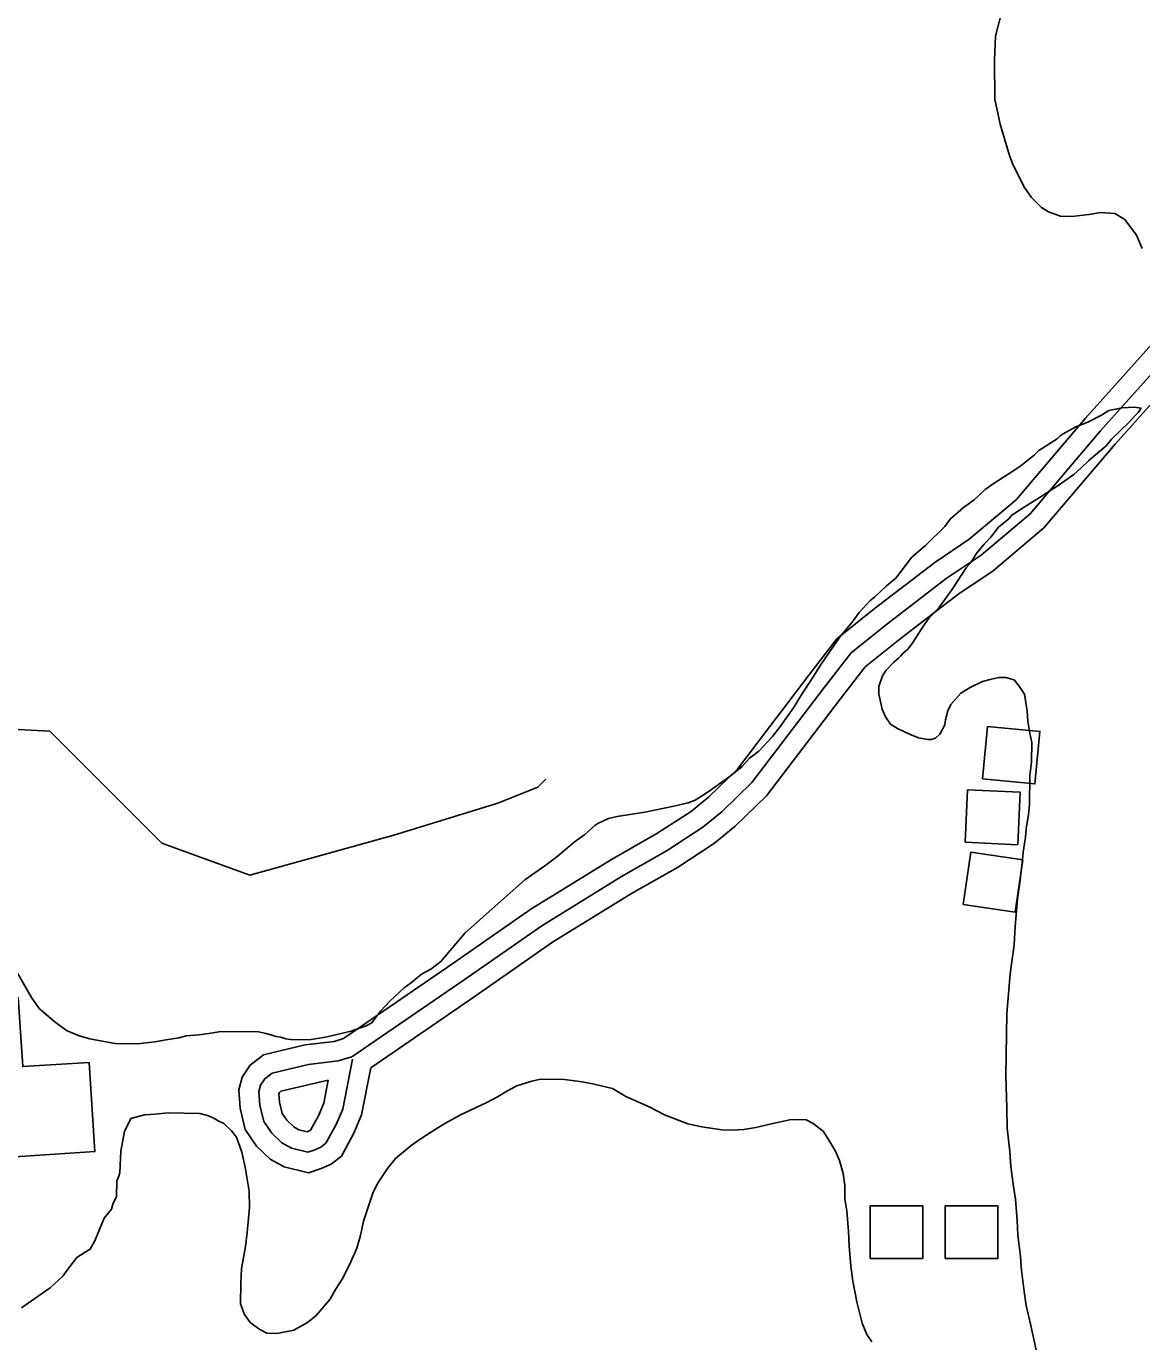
# Model space of a CAD drawing. Extents: x 3245246 to 3283090, y 806824 to 832173.
# Drawn here: x 3273620 to 3274468, y 828218 to 829217 of the extents above; entities that cross this region are included whole.
import ezdxf

# ---------------------------------------------------------------- set-up
doc = ezdxf.new("R2010")
doc.units = 0
for name, color, linetype in [('V-BLDG-OTLN', 7, 'Continuous'), ('V-ROAD-CNTR', 7, 'Continuous'), ('V-SITE-VEGE', 7, 'Continuous'), ('V-TOPO-SHOR', 7, 'Continuous')]:
    doc.layers.add(name, color=color, linetype=linetype)

msp = doc.modelspace()

# ---------------------------------------------------------------- linework, layer by layer
at = {"layer": 'V-BLDG-OTLN'}
for points in [[(3274346.79, 828645.62), (3274386.61, 828641.87), (3274390.36, 828681.69), (3274350.54, 828685.45)], [(3274333.58, 828597.43), (3274373.54, 828595.58), (3274375.4, 828635.54), (3274335.44, 828637.39)], [(3274331.95, 828550.31), (3274371.52, 828544.44), (3274377.38, 828584.01), (3274337.81, 828589.87)], [(3273667.9, 828430.28), (3273617.38, 828427), (3273613.98, 828479.54), (3273545.36, 828475.09), (3273546.45, 828458.28), (3273520.48, 828456.6), (3273527.2, 828353.01), (3273672.3, 828362.42)], [(3274261.26, 828281.17), (3274301.26, 828281.17), (3274301.26, 828321.17), (3274261.26, 828321.17)], [(3274318.27, 828281.17), (3274358.27, 828281.17), (3274358.27, 828321.17), (3274318.27, 828321.17)]]:
    msp.add_lwpolyline(points, close=True, dxfattribs=at)
at = {"layer": 'V-ROAD-CNTR'}
for points in [[(3274545.45, 829054.26), (3274424.93, 828919.69), (3274372.19, 828857.67), (3274336.7, 828827.69), (3274310.38, 828809.95), (3274264.5, 828774.73), (3274236.05, 828752.06), (3274214.78, 828724.35), (3274160.18, 828652.76), (3274138.87, 828632.04), (3274125.38, 828620.96), (3274099.25, 828604.06), (3274064.8, 828584.35), (3274003.56, 828546.62), (3273944.25, 828505.32), (3273861.05, 828448.29), (3273853.96, 828446.19), (3273831.91, 828443.47), (3273800.43, 828435.97), (3273790.32, 828428.2), (3273784.27, 828419.06), (3273781.75, 828409.41), (3273782.72, 828395.57), (3273786.54, 828379.2), (3273795.13, 828366.71), (3273805.42, 828356.81), (3273816.15, 828350.9), (3273834.63, 828346.44), (3273844.29, 828349.5), (3273851.88, 828353), (3273859.55, 828359.1), (3273869.08, 828376.5), (3273874.95, 828390.38), (3273881.92, 828426.22)], [(3274556.54, 829044.16), (3274436.24, 828909.83), (3274382.82, 828847.01), (3274345.76, 828815.71), (3274319.15, 828797.78), (3274273.74, 828762.91), (3274246.83, 828741.47), (3274226.7, 828715.24), (3274171.43, 828642.78), (3274148.88, 828620.85), (3274134.25, 828608.83), (3274107.05, 828591.24), (3274072.46, 828571.46), (3274011.79, 828534.07), (3273952.77, 828492.98), (3273867.58, 828434.58), (3273857.02, 828431.45), (3273834.57, 828428.69), (3273807.03, 828422.12), (3273801.45, 828417.83), (3273798.15, 828412.86), (3273796.89, 828408), (3273797.6, 828397.81), (3273800.5, 828385.36), (3273806.62, 828376.47), (3273814.39, 828369), (3273821.63, 828365.01), (3273834.08, 828362), (3273838.87, 828363.52), (3273843.96, 828365.87), (3273847.84, 828368.95), (3273855.56, 828383.04), (3273860.53, 828394.78), (3273867.91, 828432.79)], [(3274567.63, 829034.05), (3274447.54, 828899.96), (3274393.44, 828836.35), (3274354.81, 828803.72), (3274327.92, 828785.6), (3274282.98, 828751.09), (3274257.61, 828730.89), (3274238.61, 828706.12), (3274182.68, 828632.8), (3274158.88, 828609.66), (3274143.11, 828596.7), (3274114.85, 828578.43), (3274080.12, 828558.56), (3274020.01, 828521.52), (3273961.3, 828480.64), (3273881.92, 828426.22)], [(3273849.53, 828416.83), (3273813.63, 828408.28), (3273812.57, 828407.46), (3273812.04, 828406.66), (3273812.02, 828406.6), (3273812.48, 828400.05), (3273814.47, 828391.53), (3273818.12, 828386.22), (3273823.36, 828381.18), (3273827.11, 828379.12), (3273833.54, 828377.56), (3273833.44, 828377.53), (3273836.04, 828378.73), (3273836.14, 828378.81), (3273842.04, 828389.59), (3273846.1, 828399.18), (3273849.53, 828416.83)]]:
    msp.add_lwpolyline(points, dxfattribs=at)
at = {"layer": 'V-SITE-VEGE'}
for p, q in [((3274356.66, 829209.92), (3274361.79, 829229.76)), ((3274355.87, 829191.62), (3274356.66, 829209.92)), ((3274356, 829162.02), (3274355.87, 829191.62)), ((3274360.04, 829143.12), (3274356, 829162.02)), ((3274367.24, 829119.33), (3274360.04, 829143.12)), ((3274369.84, 829112.3), (3274367.24, 829119.33)), ((3274378.75, 829094.95), (3274369.84, 829112.3)), ((3274384.02, 829087.34), (3274378.75, 829094.95)), ((3274391.45, 829079.7), (3274384.02, 829087.34)), ((3274396.79, 829076.39), (3274391.45, 829079.7)), ((3274405.9, 829073.04), (3274396.79, 829076.39)), ((3274427.45, 829074.35), (3274414.5, 829072.92)), ((3274436.62, 829075.84), (3274427.45, 829074.35)), ((3274447.37, 829075.15), (3274436.62, 829075.84)), ((3274454.85, 829070.74), (3274447.37, 829075.15)), ((3274414.5, 829072.92), (3274405.9, 829073.04)), ((3274463.83, 829058.77), (3274454.85, 829070.74)), ((3274468, 829048.49), (3274463.83, 829058.77)), ((3274437.16, 828921.87), (3274442.6, 828925.56)), ((3274442.6, 828925.56), (3274452.85, 828927.58)), ((3274452.85, 828927.58), (3274462.01, 828927.99)), ((3274462.01, 828927.99), (3274467.38, 828927.37)), ((3274465.19, 828924.17), (3274463, 828922.05)), ((3274467.38, 828927.37), (3274465.19, 828924.17)), ((3274417.66, 828912.99), (3274426.86, 828916.63)), ((3274426.86, 828916.63), (3274437.16, 828921.87)), ((3274458.09, 828916.74), (3274444.99, 828904)), ((3274463, 828922.05), (3274458.09, 828916.74)), ((3274403.54, 828904.04), (3274405.72, 828906.16)), ((3274405.72, 828906.16), (3274407.9, 828907.75)), ((3274407.9, 828907.75), (3274417.66, 828912.99)), ((3274386.14, 828891.9), (3274389.42, 828895.09)), ((3274389.42, 828895.09), (3274403.54, 828904.04)), ((3274440.61, 828898.68), (3274427.53, 828887.56)), ((3274444.99, 828904), (3274440.61, 828898.68)), ((3274375.8, 828883.43), (3274386.14, 828891.9)), ((3274427.53, 828887.56), (3274421.53, 828881.72)), ((3274355.7, 828870.25), (3274367.1, 828877.63)), ((3274367.1, 828877.63), (3274375.8, 828883.43)), ((3274416.08, 828876.95), (3274403.57, 828867.97)), ((3274421.53, 828881.72), (3274416.08, 828876.95)), ((3274340.44, 828857.55), (3274348.63, 828865.51)), ((3274348.63, 828865.51), (3274355.7, 828870.25)), ((3274403.57, 828867.97), (3274392.17, 828860.59)), ((3274332.29, 828851.74), (3274340.44, 828857.55)), ((3274392.17, 828860.59), (3274374.25, 828849.54)), ((3274322.48, 828843.26), (3274332.29, 828851.74)), ((3274368.81, 828845.85), (3274366.62, 828843.19)), ((3274374.25, 828849.54), (3274368.81, 828845.85)), ((3274303.36, 828823.07), (3274318.09, 828837.4)), ((3274318.09, 828837.4), (3274322.48, 828843.26)), ((3274359, 828836.83), (3274352.97, 828829.38)), ((3274366.62, 828843.19), (3274359, 828836.83)), ((3274352.97, 828829.38), (3274348.05, 828824.07)), ((3274293, 828814.07), (3274303.36, 828823.07)), ((3274342.03, 828816.61), (3274338.17, 828810.21)), ((3274348.05, 828824.07), (3274342.03, 828816.61)), ((3274280.94, 828798.09), (3274293, 828814.07)), ((3274334.34, 828805.96), (3274323.89, 828789.95)), ((3274338.17, 828810.21), (3274334.34, 828805.96)), ((3274273.86, 828792.26), (3274280.94, 828798.09)), ((3274264.59, 828783.78), (3274273.86, 828792.26)), ((3274323.89, 828789.95), (3274313.46, 828775.56)), ((3274253.12, 828772.1), (3274261.32, 828781.13)), ((3274261.32, 828781.13), (3274264.59, 828783.78)), ((3274313.46, 828775.56), (3274306.36, 828768.12)), ((3274238.88, 828753.99), (3274247.64, 828764.64)), ((3274247.64, 828764.64), (3274253.12, 828772.1)), ((3274306.36, 828768.12), (3274302.52, 828762.8)), ((3274302.52, 828762.8), (3274293.17, 828748.39)), ((3274223.5, 828732.14), (3274233.39, 828746.53)), ((3274233.39, 828746.53), (3274238.88, 828753.99)), ((3274293.17, 828748.39), (3274289.88, 828744.13)), ((3274282.78, 828737.23), (3274278.97, 828734.06)), ((3274284.42, 828738.82), (3274282.78, 828737.23)), ((3274286.06, 828740.95), (3274284.42, 828738.82)), ((3274289.88, 828744.13), (3274286.06, 828740.95)), ((3274217.98, 828723.06), (3274223.5, 828732.14)), ((3274273.5, 828728.21), (3274270.75, 828723.94)), ((3274278.97, 828734.06), (3274273.5, 828728.21)), ((3274208.63, 828708.66), (3274217.98, 828723.06)), ((3274267.95, 828715.91), (3274267.87, 828709.99)), ((3274270.75, 828723.94), (3274267.95, 828715.91)), ((3274330.32, 828710.73), (3274337.38, 828714.94)), ((3274337.38, 828714.94), (3274346.6, 828719.65)), ((3274346.6, 828719.65), (3274352.54, 828721.18)), ((3274352.54, 828721.18), (3274359.02, 828722.71)), ((3274359.02, 828722.71), (3274364.4, 828722.63)), ((3274364.4, 828722.63), (3274370.84, 828720.93)), ((3274370.84, 828720.93), (3274374.54, 828716.03)), ((3274374.54, 828716.03), (3274378.76, 828710.05)), ((3274203.12, 828699.58), (3274208.63, 828708.66)), ((3274267.87, 828709.99), (3274270.4, 828698.65)), ((3274322.67, 828702.22), (3274330.32, 828710.73)), ((3274378.76, 828710.05), (3274380.73, 828697.11)), ((3274193.24, 828685.73), (3274203.12, 828699.58)), ((3274270.4, 828698.65), (3274273.01, 828692.69)), ((3274318.73, 828690.44), (3274320.45, 828697.41)), ((3274320.45, 828697.41), (3274322.67, 828702.22)), ((3274380.73, 828697.11), (3274381.17, 828689.57)), ((3274187.21, 828677.74), (3274193.24, 828685.73)), ((3274273.01, 828692.69), (3274276.7, 828687.25)), ((3274276.7, 828687.25), (3274282.04, 828683.95)), ((3274314.28, 828679.73), (3274318.14, 828686.68)), ((3274318.14, 828686.68), (3274318.73, 828690.44)), ((3274381.17, 828689.57), (3274382.65, 828680.39)), ((3274176.82, 828666.58), (3274187.21, 828677.74)), ((3274282.04, 828683.95), (3274291.13, 828679.52)), ((3274291.13, 828679.52), (3274298.09, 828676.73)), ((3274298.09, 828676.73), (3274305.07, 828675.55)), ((3274305.07, 828675.55), (3274307.76, 828675.52)), ((3274307.76, 828675.52), (3274311, 828676.55)), ((3274311, 828676.55), (3274314.28, 828679.73)), ((3274382.65, 828680.39), (3274384.17, 828673.37)), ((3274169.75, 828661.29), (3274176.82, 828666.58)), ((3274384.17, 828673.37), (3274383.96, 828658.3)), ((3274153.94, 828646.98), (3274163.74, 828654.91)), ((3274163.74, 828654.91), (3274169.75, 828661.29)), ((3274383.96, 828658.3), (3274382.74, 828648.09)), ((3274140.89, 828637.47), (3274153.94, 828646.98)), ((3274382.74, 828648.09), (3274382.43, 828626.03)), ((3274136, 828634.31), (3274140.89, 828637.47)), ((3274090.05, 828620.41), (3274112.18, 828624.95)), ((3274112.18, 828624.95), (3274122.99, 828627.49)), ((3274122.99, 828627.49), (3274128.4, 828629.57)), ((3274128.4, 828629.57), (3274136, 828634.31)), ((3274382.43, 828626.03), (3274381.79, 828618.5)), ((3274054.4, 828611.76), (3274062.53, 828615.42)), ((3274062.53, 828615.42), (3274069.01, 828616.94)), ((3274069.01, 828616.94), (3274090.05, 828620.41)), ((3274381.79, 828618.5), (3274380.02, 828607.76)), ((3274044.59, 828603.29), (3274052.23, 828610.18)), ((3274052.23, 828610.18), (3274054.4, 828611.76)), ((3274380.02, 828607.76), (3274379.4, 828601.3)), ((3274023.36, 828586.35), (3274036.44, 828597.48)), ((3274036.44, 828597.48), (3274044.59, 828603.29)), ((3274379.4, 828601.3), (3274377.62, 828590.03)), ((3274014.12, 828579.48), (3274023.36, 828586.35)), ((3274377.62, 828590.03), (3274376.97, 828581.96)), ((3273998.89, 828568.93), (3274014.12, 828579.48)), ((3274376.97, 828581.96), (3274375.15, 828566.91)), ((3273953.65, 828528.65), (3273998.89, 828568.93)), ((3274375.15, 828566.91), (3274373.36, 828554.56)), ((3274373.36, 828554.56), (3274371.45, 828533.59)), ((3273935.05, 828506.84), (3273953.65, 828528.65)), ((3274371.45, 828533.59), (3274370.72, 828519.6)), ((3274370.72, 828519.6), (3274367.72, 828497.57)), ((3273927.43, 828501.02), (3273935.05, 828506.84)), ((3273611.45, 828501.67), (3273624.06, 828479.42)), ((3273912.76, 828491), (3273920.38, 828497.35)), ((3273920.38, 828497.35), (3273927.43, 828501.02)), ((3274367.72, 828497.57), (3274365.15, 828467.46)), ((3273896.41, 828476.69), (3273907.31, 828486.77)), ((3273907.31, 828486.77), (3273912.76, 828491)), ((3273624.06, 828479.42), (3273629.87, 828471.26)), ((3273889.3, 828469.26), (3273896.41, 828476.69)), ((3273629.87, 828471.26), (3273642.1, 828460.86)), ((3273882.72, 828460.2), (3273889.3, 828469.26)), ((3274365.15, 828467.46), (3274364.49, 828420.1)), ((3273642.1, 828460.86), (3273651.16, 828454.28)), ((3273867.02, 828453.96), (3273878.38, 828458.1)), ((3273878.38, 828458.1), (3273882.72, 828460.2)), ((3273651.16, 828454.28), (3273660.26, 828450.38)), ((3273660.26, 828450.38), (3273668.3, 828448.12)), ((3273668.3, 828448.12), (3273680.65, 828445.79)), ((3273680.65, 828445.79), (3273687.63, 828444.62)), ((3273687.63, 828444.62), (3273704.85, 828444.38)), ((3273704.85, 828444.38), (3273717.79, 828445.81)), ((3273717.79, 828445.81), (3273726.43, 828447.31)), ((3273726.43, 828447.31), (3273736.14, 828448.78)), ((3273736.14, 828448.78), (3273741.54, 828450.32)), ((3273741.54, 828450.32), (3273751.25, 828451.27)), ((3273751.25, 828451.27), (3273758.79, 828452.24)), ((3273758.79, 828452.24), (3273767.97, 828453.72)), ((3273767.97, 828453.72), (3273796.49, 828453.33)), ((3273796.49, 828453.33), (3273802.4, 828452.17)), ((3273802.4, 828452.17), (3273809.9, 828449.91)), ((3273809.9, 828449.91), (3273813.66, 828449.32)), ((3273813.66, 828449.32), (3273817.42, 828448.19)), ((3273817.42, 828448.19), (3273821.18, 828447.6)), ((3273821.18, 828447.6), (3273835.17, 828447.4)), ((3273835.17, 828447.4), (3273847.58, 828449.38)), ((3273847.58, 828449.38), (3273867.02, 828453.96)), ((3274004.3, 828415.97), (3273992.95, 828412.36)), ((3274010.78, 828417.5), (3274004.3, 828415.97)), ((3274029.08, 828417.25), (3274010.78, 828417.5)), ((3274042.51, 828415.44), (3274029.08, 828417.25)), ((3274051.64, 828413.7), (3274042.51, 828415.44)), ((3274364.49, 828420.1), (3274365.23, 828395.87)), ((3273985.89, 828408.69), (3273978.29, 828403.96)), ((3273992.95, 828412.36), (3273985.89, 828408.69)), ((3274065.58, 828410.28), (3274051.64, 828413.7)), ((3274075.73, 828404.21), (3274065.58, 828410.28)), ((3273970.16, 828399.76), (3273957.7, 828394.02)), ((3273978.29, 828403.96), (3273970.16, 828399.76)), ((3274093.39, 828396.43), (3274075.73, 828404.21)), ((3274105.14, 828390.34), (3274093.39, 828396.43)), ((3274365.23, 828395.87), (3274365.55, 828380.25)), ((3273699.57, 828387.58), (3273694.77, 828377.77)), ((3273710.02, 828390.47), (3273699.57, 828387.58)), ((3273718.1, 828390.9), (3273710.02, 828390.47)), ((3273727.81, 828391.84), (3273718.1, 828390.9)), ((3273752.03, 828391.5), (3273727.81, 828391.84)), ((3273757.92, 828389.8), (3273752.03, 828391.5)), ((3273762.21, 828388.13), (3273757.92, 828389.8)), ((3273765.94, 828385.92), (3273762.21, 828388.13)), ((3273770.22, 828383.71), (3273765.94, 828385.92)), ((3273950.11, 828390.35), (3273938.72, 828384.05)), ((3273957.7, 828394.02), (3273950.11, 828390.35)), ((3274122.81, 828383.64), (3274105.14, 828390.34)), ((3274201.45, 828386.85), (3274187.42, 828383.81)), ((3274212.75, 828386.69), (3274201.45, 828386.85)), ((3274218.1, 828383.92), (3274212.75, 828386.69)), ((3273694.77, 828377.77), (3273691.87, 828362.73)), ((3273776.07, 828378.25), (3273770.22, 828383.71)), ((3273779.76, 828373.35), (3273776.07, 828378.25)), ((3273931.66, 828379.84), (3273920.25, 828372.47)), ((3273938.72, 828384.05), (3273931.66, 828379.84)), ((3274133.55, 828381.33), (3274122.81, 828383.64)), ((3274148.59, 828378.97), (3274133.55, 828381.33)), ((3274157.2, 828378.85), (3274148.59, 828378.97)), ((3274165.28, 828379.28), (3274157.2, 828378.85)), ((3274174.45, 828380.76), (3274165.28, 828379.28)), ((3274187.42, 828383.81), (3274174.45, 828380.76)), ((3274225.55, 828377.9), (3274218.1, 828383.92)), ((3274229.25, 828372.46), (3274225.55, 828377.9)), ((3274365.55, 828380.25), (3274367.45, 828362.46)), ((3273783.91, 828361.99), (3273779.76, 828373.35)), ((3273912.64, 828367.19), (3273900.66, 828357.13)), ((3273920.25, 828372.47), (3273912.64, 828367.19)), ((3274235.03, 828362.69), (3274229.25, 828372.46)), ((3273691.87, 828362.73), (3273691.11, 828346.59)), ((3273786.45, 828350.65), (3273783.91, 828361.99)), ((3273900.66, 828357.13), (3273894.64, 828349.68)), ((3274238.16, 828355.65), (3274235.03, 828362.69)), ((3274240.72, 828345.93), (3274238.16, 828355.65)), ((3274367.45, 828362.46), (3274368.37, 828351.14)), ((3273691.11, 828346.59), (3273690.54, 828343.91)), ((3273789.42, 828332.3), (3273786.45, 828350.65)), ((3273894.64, 828349.68), (3273887.49, 828339.01)), ((3274242.21, 828336.75), (3274240.72, 828345.93)), ((3274368.37, 828351.14), (3274370.31, 828336.04)), ((3273688.87, 828340.17), (3273688.7, 828328.32)), ((3273690.54, 828343.91), (3273688.87, 828340.17)), ((3273887.49, 828339.01), (3273883.61, 828331.53)), ((3274242.06, 828326.53), (3274242.21, 828336.75)), ((3274370.31, 828336.04), (3274371.79, 828326.33)), ((3273688.7, 828328.32), (3273685.93, 828322.44)), ((3273789.79, 828319.92), (3273789.42, 828332.3)), ((3273883.61, 828331.53), (3273876.31, 828309.56)), ((3274243.55, 828317.35), (3274242.06, 828326.53)), ((3274371.79, 828326.33), (3274373.18, 828310.17)), ((3273684.8, 828318.69), (3273679.32, 828311.77)), ((3273685.93, 828322.44), (3273684.8, 828318.69)), ((3273787.91, 828301.1), (3273789.79, 828319.92)), ((3274244.95, 828301.72), (3274243.55, 828317.35)), ((3273679.32, 828311.77), (3273672.08, 828294.64)), ((3273876.31, 828309.56), (3273874.01, 828298.83)), ((3274373.18, 828310.17), (3274373.56, 828298.85)), ((3273672.08, 828294.64), (3273668.76, 828288.23)), ((3273786.68, 828290.35), (3273787.91, 828301.1)), ((3273874.01, 828298.83), (3273871.18, 828289.18)), ((3274245.33, 828290.95), (3274244.95, 828301.72)), ((3274373.56, 828298.85), (3274375.49, 828282.68)), ((3273664.96, 828286.13), (3273658.45, 828281.92)), ((3273668.76, 828288.23), (3273664.96, 828286.13)), ((3273783.76, 828273.71), (3273786.68, 828290.35)), ((3273871.18, 828289.18), (3273865.62, 828276.33)), ((3274246.73, 828275.32), (3274245.33, 828290.95)), ((3273658.45, 828281.92), (3273650.84, 828272.07)), ((3273865.62, 828276.33), (3273860.09, 828265.64)), ((3274248.19, 828264), (3274246.73, 828275.32)), ((3274375.49, 828282.68), (3274376.42, 828272.43)), ((3273648.02, 828268.06), (3273638.21, 828259.05)), ((3273650.84, 828272.07), (3273648.02, 828268.06)), ((3273783.06, 828262.41), (3273783.76, 828273.71)), ((3273860.09, 828265.64), (3273855.13, 828257.64)), ((3274376.42, 828272.43), (3274378.35, 828256.26)), ((3273638.21, 828259.05), (3273629.25, 828252.58)), ((3273782.84, 828246.8), (3273783.06, 828262.41)), ((3273855.13, 828257.64), (3273850.72, 828250.16)), ((3274251.2, 828248.35), (3274248.19, 828264)), ((3274378.35, 828256.26), (3274379.82, 828245.48)), ((3273629.25, 828252.58), (3273616.46, 828243.74)), ((3273785.96, 828238.69), (3273782.84, 828246.8)), ((3273850.72, 828250.16), (3273840.32, 828237.93)), ((3274255.28, 828232.14), (3274251.2, 828248.35)), ((3274379.82, 828245.48), (3274383.37, 828230.35)), ((3273790.18, 828232.71), (3273785.96, 828238.69)), ((3273840.32, 828237.93), (3273833.79, 828232.64)), ((3273797.64, 828227.22), (3273790.18, 828232.71)), ((3273802.99, 828224.45), (3273797.64, 828227.22)), ((3273823.48, 828226.86), (3273810.52, 828224.35)), ((3273833.79, 828232.64), (3273823.48, 828226.86)), ((3274258.93, 828223.48), (3274255.28, 828232.14)), ((3274383.37, 828230.35), (3274388.43, 828207.13)), ((3273810.52, 828224.35), (3273802.99, 828224.45)), ((3274262.62, 828218.04), (3274258.93, 828223.48))]:
    msp.add_line(p, q, dxfattribs=at)
at = {"layer": 'V-TOPO-SHOR'}
msp.add_lwpolyline([(3273398.78, 828759.35), (3273467.95, 828706.11), (3273522.64, 828687.88), (3273638.09, 828681.8), (3273680.63, 828639.26), (3273723.16, 828596.73), (3273790, 828572.42), (3273899.38, 828602.81), (3273978.38, 828627.11), (3274008.76, 828639.26), (3274014.84, 828645.34)], dxfattribs=at)

doc.saveas('drawing.dxf')
